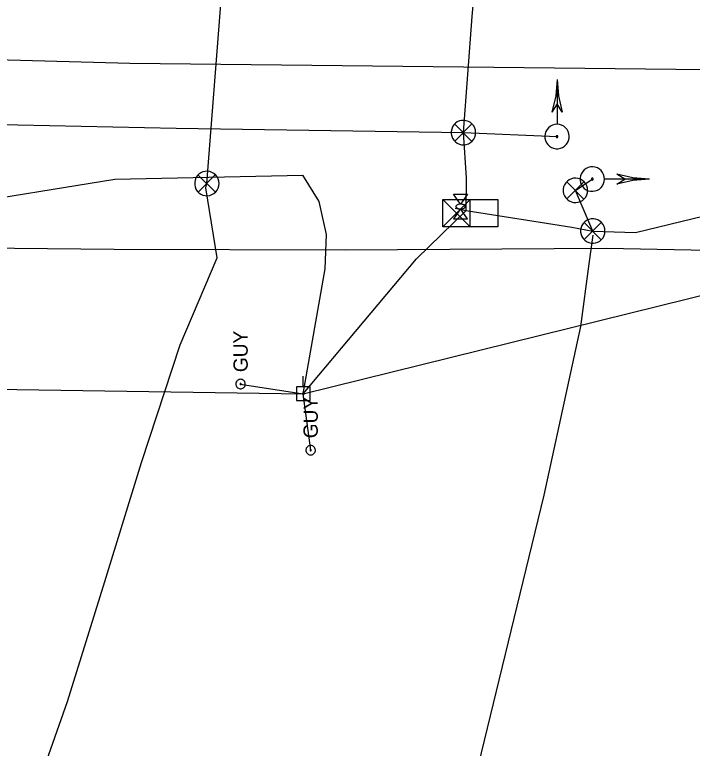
# Model space of a CAD drawing. Extents: x 596028 to 606371, y 330010 to 403088.
# Drawn here: x 602875.8 to 603058.7, y 365934.8 to 366132.6 of the extents above; entities that cross this region are included whole.
import ezdxf

# ---------------------------------------------------------------- set-up
doc = ezdxf.new("R2010")
doc.units = 0
for name, color, linetype in [('E_FTMS', 7, 'Continuous'), ('E_FTMS_Conduit', 7, 'Continuous'), ('E_SIG', 7, 'Continuous'), ('E_SIG_Conduit', 7, 'Continuous'), ('E_UTL_E_Bold', 7, 'Continuous'), ('E_UTL_E_UG', 7, 'Continuous'), ('E_UTL_EGuyWire', 7, 'Continuous'), ('E_UTL_EPowerPole', 7, 'Continuous'), ('E_UTL_G_UG', 7, 'Continuous'), ('E_UTL_Overhead', 7, 'Continuous'), ('E_UTL_T_UG', 7, 'Continuous'), ('E_UTL_TV_UG', 7, 'Continuous')]:
    doc.layers.add(name, color=color, linetype=linetype)

msp = doc.modelspace()

# ---------------------------------------------------------------- linework, layer by layer
at = {"layer": 'E_FTMS'}
for points in [[(602930.99, 366087.04), (602930.93, 366087.66), (602930.75, 366088.27), (602930.46, 366088.82), (602930.07, 366089.32), (602929.6, 366089.73), (602929.06, 366090.04), (602928.46, 366090.25), (602927.84, 366090.34), (602927.22, 366090.31), (602926.61, 366090.16), (602926.04, 366089.9), (602925.52, 366089.53), (602925.09, 366089.08), (602924.75, 366088.55), (602924.52, 366087.97), (602924.4, 366087.35), (602924.4, 366086.73), (602924.52, 366086.11), (602924.75, 366085.53), (602925.09, 366085), (602925.52, 366084.54), (602926.04, 366084.18), (602926.61, 366083.92), (602927.22, 366083.77), (602927.84, 366083.74), (602928.46, 366083.83), (602929.06, 366084.04), (602929.6, 366084.35), (602930.07, 366084.76), (602930.46, 366085.25), (602930.75, 366085.81), (602930.93, 366086.41), (602930.99, 366087.04)], [(602929.95, 366089.37), (602925.34, 366084.72)], [(602925.34, 366089.33), (602929.99, 366084.67)]]:
    msp.add_lwpolyline(points, dxfattribs=at)
at = {"layer": 'E_FTMS_Conduit'}
for points in [[(602927.68, 366087.04), (602931.53, 366136.5), (602939.06, 366166.21), (602940.64, 366181.21)], [(602699.16, 365820.35), (602836.92, 365820.83), (602847.01, 365833.53), (602856.6, 365854.47), (602857.71, 365855.81), (602865.1, 365875.89), (602876.63, 365909.14), (602890.09, 365947.43), (602900.2, 365979.8), (602910.08, 366011.82), (602920.51, 366043.52), (602930.47, 366067.03), (602927.37, 366085.86), (602927.68, 366087.04)]]:
    msp.add_lwpolyline(points, dxfattribs=at)
at = {"layer": 'E_SIG'}
for points in [[(603022.16, 366115.1), (603021.82, 366110.64), (603020.79, 366106.3)], [(603022.16, 366115.1), (603022.16, 366103.05)], [(603022.16, 366115.1), (603022.51, 366110.64), (603023.54, 366106.3)], [(603022.16, 366108.5), (603020.79, 366106.3)], [(603023.53, 366106.3), (603022.16, 366108.5)], [(603000.19, 366100.78), (603000.13, 366101.4), (602999.96, 366102), (602999.67, 366102.56), (602999.28, 366103.06), (602998.81, 366103.47), (602998.26, 366103.78), (602997.67, 366103.98), (602997.05, 366104.07), (602996.42, 366104.04), (602995.81, 366103.9), (602995.24, 366103.64), (602994.73, 366103.27), (602994.3, 366102.82), (602993.96, 366102.29), (602993.73, 366101.71), (602993.61, 366101.09), (602993.61, 366100.46), (602993.73, 366099.85), (602993.96, 366099.27), (602994.3, 366098.74), (602994.73, 366098.28), (602995.24, 366097.92), (602995.81, 366097.66), (602996.42, 366097.51), (602997.05, 366097.48), (602997.67, 366097.57), (602998.26, 366097.78), (602998.81, 366098.09), (602999.28, 366098.5), (602999.67, 366098.99), (602999.96, 366099.55), (603000.13, 366100.15), (603000.19, 366100.78)], [(602999.16, 366103.11), (602994.55, 366098.46)], [(602994.55, 366103.07), (602999.2, 366098.41)], [(603022.16, 366103), (603021.54, 366102.94), (603020.93, 366102.76), (603020.38, 366102.47), (603019.88, 366102.08), (603019.47, 366101.61), (603019.16, 366101.07), (603018.95, 366100.47), (603018.87, 366099.85), (603018.9, 366099.23), (603019.04, 366098.62), (603019.3, 366098.05), (603019.67, 366097.53), (603020.12, 366097.1), (603020.65, 366096.76), (603021.23, 366096.53), (603021.85, 366096.41), (603022.48, 366096.41), (603023.09, 366096.53), (603023.67, 366096.76), (603024.2, 366097.1), (603024.66, 366097.53), (603025.02, 366098.05), (603025.28, 366098.62), (603025.43, 366099.23), (603025.46, 366099.85), (603025.37, 366100.47), (603025.16, 366101.07), (603024.85, 366101.61), (603024.44, 366102.08), (603023.95, 366102.47), (603023.39, 366102.76), (603022.79, 366102.94), (603022.16, 366103)], [(603022.16, 366099.95), (603022.11, 366099.94), (603022.07, 366099.93), (603022.02, 366099.91), (603021.99, 366099.88), (603021.96, 366099.84), (603021.93, 366099.8), (603021.92, 366099.76), (603021.91, 366099.71), (603021.91, 366099.66), (603021.92, 366099.61), (603021.94, 366099.57), (603021.97, 366099.53), (603022.01, 366099.5), (603022.05, 366099.47), (603022.09, 366099.45), (603022.14, 366099.44), (603022.19, 366099.44), (603022.23, 366099.45), (603022.28, 366099.47), (603022.32, 366099.5), (603022.35, 366099.53), (603022.38, 366099.57), (603022.4, 366099.61), (603022.41, 366099.66), (603022.41, 366099.71), (603022.41, 366099.76), (603022.39, 366099.8), (603022.37, 366099.84), (603022.34, 366099.88), (603022.3, 366099.91), (603022.26, 366099.93), (603022.21, 366099.94), (603022.16, 366099.95)], [(603034.97, 366088.23), (603034.91, 366088.86), (603034.73, 366089.46), (603034.45, 366090.02), (603034.06, 366090.51), (603033.58, 366090.92), (603033.04, 366091.23), (603032.45, 366091.44), (603031.83, 366091.53), (603031.2, 366091.5), (603030.59, 366091.35), (603030.02, 366091.09), (603029.51, 366090.73), (603029.08, 366090.27), (603028.74, 366089.74), (603028.5, 366089.16), (603028.39, 366088.55), (603028.39, 366087.92), (603028.5, 366087.3), (603028.74, 366086.72), (603029.08, 366086.19), (603029.51, 366085.74), (603030.02, 366085.37), (603030.59, 366085.11), (603031.2, 366084.97), (603031.83, 366084.94), (603032.45, 366085.03), (603033.04, 366085.23), (603033.58, 366085.54), (603034.06, 366085.96), (603034.45, 366086.45), (603034.73, 366087.01), (603034.91, 366087.61), (603034.97, 366088.23)], [(603047.07, 366088.23), (603042.62, 366088.58), (603038.27, 366089.61)], [(603040.47, 366088.23), (603038.27, 366089.61)], [(603030.4, 366085.2), (603030.34, 366085.82), (603030.17, 366086.42), (603029.88, 366086.98), (603029.49, 366087.48), (603029.02, 366087.89), (603028.47, 366088.2), (603027.88, 366088.41), (603027.26, 366088.49), (603026.63, 366088.46), (603026.02, 366088.32), (603025.45, 366088.06), (603024.94, 366087.69), (603024.51, 366087.24), (603024.17, 366086.71), (603023.94, 366086.13), (603023.82, 366085.51), (603023.82, 366084.88), (603023.94, 366084.27), (603024.17, 366083.69), (603024.51, 366083.16), (603024.94, 366082.7), (603025.45, 366082.34), (603026.02, 366082.08), (603026.63, 366081.93), (603027.26, 366081.9), (603027.88, 366081.99), (603028.47, 366082.2), (603029.02, 366082.51), (603029.49, 366082.92), (603029.88, 366083.41), (603030.17, 366083.97), (603030.34, 366084.57), (603030.4, 366085.2)], [(603029.37, 366087.53), (603024.76, 366082.88)], [(603024.76, 366087.49), (603029.41, 366082.83)], [(603031.92, 366088.23), (603031.92, 366088.28), (603031.91, 366088.33), (603031.88, 366088.37), (603031.85, 366088.41), (603031.82, 366088.44), (603031.78, 366088.46), (603031.73, 366088.48), (603031.68, 366088.48), (603031.63, 366088.48), (603031.59, 366088.47), (603031.54, 366088.45), (603031.51, 366088.42), (603031.47, 366088.39), (603031.45, 366088.35), (603031.43, 366088.3), (603031.42, 366088.26), (603031.42, 366088.21), (603031.43, 366088.16), (603031.45, 366088.12), (603031.47, 366088.08), (603031.51, 366088.04), (603031.54, 366088.01), (603031.59, 366087.99), (603031.63, 366087.98), (603031.68, 366087.98), (603031.73, 366087.99), (603031.78, 366088), (603031.82, 366088.03), (603031.85, 366088.06), (603031.88, 366088.1), (603031.91, 366088.14), (603031.92, 366088.18), (603031.92, 366088.23)], [(603047.07, 366088.23), (603035.03, 366088.23)], [(603047.07, 366088.23), (603042.62, 366087.89), (603038.27, 366086.86)], [(603038.27, 366086.86), (603040.47, 366088.23)], [(602991.33, 366075.34), (602991.33, 366082.77)], [(602991.33, 366082.77), (603006.18, 366082.77)], [(602998.75, 366082.77), (602991.33, 366075.34)], [(602991.33, 366082.77), (602998.75, 366075.34)], [(602998.75, 366075.34), (602998.75, 366082.77)], [(603006.18, 366082.77), (603006.18, 366075.34)], [(602998.75, 366079.05), (602998.75, 366079.05)], [(603035.09, 366074.23), (603035.03, 366074.85), (603034.86, 366075.45), (603034.57, 366076.01), (603034.18, 366076.51), (603033.71, 366076.92), (603033.16, 366077.23), (603032.57, 366077.44), (603031.95, 366077.52), (603031.32, 366077.49), (603030.71, 366077.35), (603030.14, 366077.09), (603029.63, 366076.72), (603029.2, 366076.27), (603028.86, 366075.74), (603028.63, 366075.16), (603028.51, 366074.54), (603028.51, 366073.91), (603028.63, 366073.3), (603028.86, 366072.72), (603029.2, 366072.19), (603029.63, 366071.73), (603030.14, 366071.37), (603030.71, 366071.11), (603031.32, 366070.96), (603031.95, 366070.93), (603032.57, 366071.02), (603033.16, 366071.23), (603033.71, 366071.54), (603034.18, 366071.95), (603034.57, 366072.44), (603034.86, 366073), (603035.03, 366073.6), (603035.09, 366074.23)], [(603034.06, 366076.56), (603029.45, 366071.91)], [(603029.45, 366076.52), (603034.1, 366071.86)], [(603006.18, 366075.34), (602991.33, 366075.34)]]:
    msp.add_lwpolyline(points, dxfattribs=at)
at = {"layer": 'E_SIG_Conduit'}
for points in [[(602997.62, 366079.73), (602997.74, 366088.56), (602996.89, 366100.78), (602999.27, 366132.06), (603003.1, 366175.18), (603020.74, 366181.96)], [(602997.62, 366079.73), (603026.16, 366075.28), (603031.79, 366074.23), (603043.35, 366073.86), (603074.04, 366081.34), (603108.52, 366090.61), (603119.59, 366091.55), (603121.22, 366093.13), (603109.8, 366162.69), (603114.03, 366160.44)], [(602689.53, 366103.64), (602775.43, 366103.64), (602859.52, 366103.24), (602919.4, 366101.95), (602996.89, 366100.78)], [(602996.89, 366100.78), (603022.16, 366099.69)], [(603031.79, 366074.23), (603027.1, 366085.2), (603031.67, 366088.23)], [(602994.65, 366080.36), (602997.62, 366079.73)], [(602967.35, 365804.78), (602970.96, 365825.21), (602983.61, 365863.84), (603000.16, 365926.89), (603018.7, 366002.99), (603028.62, 366048.51), (603030.81, 366065.43), (603031.92, 366073.14)]]:
    msp.add_lwpolyline(points, dxfattribs=at)
at = {"layer": 'E_UTL_E_Bold'}
for points in [[(602994.23, 366084.14), (602998.04, 366084.14)], [(602996.14, 366081.48), (602994.23, 366084.14)], [(602998.04, 366084.14), (602996.14, 366081.48)], [(602997.41, 366080.84), (602997.38, 366080.96), (602997.32, 366081.08), (602997.2, 366081.19), (602997.06, 366081.28), (602996.87, 366081.36), (602996.66, 366081.42), (602996.44, 366081.46), (602996.2, 366081.48), (602995.96, 366081.47), (602995.72, 366081.44), (602995.5, 366081.39), (602995.3, 366081.32), (602995.14, 366081.23), (602995.01, 366081.13), (602994.92, 366081.02), (602994.87, 366080.9), (602994.87, 366080.78), (602994.92, 366080.66), (602995.01, 366080.55), (602995.14, 366080.45), (602995.3, 366080.36), (602995.5, 366080.29), (602995.72, 366080.24), (602995.96, 366080.21), (602996.2, 366080.21), (602996.44, 366080.22), (602996.66, 366080.26), (602996.87, 366080.32), (602997.06, 366080.4), (602997.2, 366080.5), (602997.32, 366080.61), (602997.38, 366080.72), (602997.41, 366080.84)], [(602996.14, 366080.21), (602994.23, 366077.54)], [(602998.04, 366077.54), (602996.14, 366080.21)], [(602994.23, 366077.54), (602998.04, 366077.54)]]:
    msp.add_lwpolyline(points, dxfattribs=at)
at = {"layer": 'E_UTL_E_UG'}
msp.add_lwpolyline([(602953.71, 366030.37), (602984.22, 366066.75), (602997.62, 366079.73)], dxfattribs=at)
at = {"layer": 'E_UTL_EGuyWire'}
for p in [(602936.78, 366032.98), (602955.69, 366015.16)]:
    msp.add_line(p, (602953.71, 366030.37), dxfattribs=at)
for points in [[(602936.78, 366034.27), (602936.54, 366034.25), (602936.31, 366034.18), (602936.09, 366034.06), (602935.9, 366033.91), (602935.74, 366033.73), (602935.61, 366033.52), (602935.53, 366033.29), (602935.5, 366033.05), (602935.51, 366032.8), (602935.57, 366032.57), (602935.67, 366032.34), (602935.81, 366032.14), (602935.99, 366031.98), (602936.19, 366031.84), (602936.42, 366031.75), (602936.66, 366031.71), (602936.9, 366031.71), (602937.14, 366031.75), (602937.37, 366031.84), (602937.58, 366031.98), (602937.75, 366032.14), (602937.89, 366032.34), (602937.99, 366032.57), (602938.05, 366032.8), (602938.06, 366033.05), (602938.03, 366033.29), (602937.95, 366033.52), (602937.83, 366033.73), (602937.67, 366033.91), (602937.48, 366034.06), (602937.26, 366034.18), (602937.02, 366034.25), (602936.78, 366034.27)], [(602936.78, 366033.15), (602936.75, 366033.14), (602936.72, 366033.13), (602936.7, 366033.12), (602936.67, 366033.1), (602936.65, 366033.08), (602936.64, 366033.05), (602936.63, 366033.02), (602936.62, 366032.99), (602936.62, 366032.96), (602936.63, 366032.93), (602936.64, 366032.9), (602936.66, 366032.88), (602936.68, 366032.86), (602936.71, 366032.84), (602936.74, 366032.83), (602936.77, 366032.83), (602936.8, 366032.83), (602936.83, 366032.83), (602936.86, 366032.84), (602936.88, 366032.86), (602936.9, 366032.88), (602936.92, 366032.9), (602936.93, 366032.93), (602936.94, 366032.96), (602936.94, 366032.99), (602936.94, 366033.02), (602936.93, 366033.05), (602936.91, 366033.08), (602936.89, 366033.1), (602936.87, 366033.12), (602936.84, 366033.13), (602936.81, 366033.14), (602936.78, 366033.15)], [(602955.69, 366016.45), (602955.44, 366016.43), (602955.21, 366016.36), (602954.99, 366016.24), (602954.8, 366016.09), (602954.64, 366015.91), (602954.52, 366015.7), (602954.44, 366015.47), (602954.4, 366015.23), (602954.42, 366014.98), (602954.47, 366014.75), (602954.57, 366014.52), (602954.72, 366014.32), (602954.89, 366014.16), (602955.1, 366014.02), (602955.32, 366013.93), (602955.56, 366013.89), (602955.81, 366013.89), (602956.05, 366013.93), (602956.27, 366014.02), (602956.48, 366014.16), (602956.66, 366014.32), (602956.8, 366014.52), (602956.9, 366014.75), (602956.96, 366014.98), (602956.97, 366015.23), (602956.93, 366015.47), (602956.85, 366015.7), (602956.73, 366015.91), (602956.57, 366016.09), (602956.38, 366016.24), (602956.16, 366016.36), (602955.93, 366016.43), (602955.69, 366016.45)], [(602955.69, 366015.33), (602955.66, 366015.32), (602955.63, 366015.31), (602955.6, 366015.3), (602955.58, 366015.28), (602955.56, 366015.26), (602955.54, 366015.23), (602955.53, 366015.2), (602955.53, 366015.17), (602955.53, 366015.14), (602955.53, 366015.11), (602955.55, 366015.08), (602955.56, 366015.06), (602955.59, 366015.04), (602955.61, 366015.02), (602955.64, 366015.01), (602955.67, 366015.01), (602955.7, 366015.01), (602955.73, 366015.01), (602955.76, 366015.02), (602955.79, 366015.04), (602955.81, 366015.06), (602955.82, 366015.08), (602955.84, 366015.11), (602955.84, 366015.14), (602955.85, 366015.17), (602955.84, 366015.2), (602955.83, 366015.23), (602955.82, 366015.26), (602955.8, 366015.28), (602955.77, 366015.3), (602955.75, 366015.31), (602955.72, 366015.32), (602955.69, 366015.33)]]:
    msp.add_lwpolyline(points, dxfattribs=at)
at = {"layer": 'E_UTL_EPowerPole'}
for points in [[(602953.67, 366032.21), (602953.67, 366035.12)], [(602955.52, 366032.21), (602951.83, 366032.21)], [(602951.83, 366032.21), (602951.83, 366028.52)], [(602955.52, 366028.52), (602955.52, 366032.21)], [(602953.94, 366030.37), (602953.94, 366030.42), (602953.93, 366030.46), (602953.91, 366030.5), (602953.88, 366030.54), (602953.84, 366030.57), (602953.81, 366030.59), (602953.76, 366030.6), (602953.72, 366030.61), (602953.67, 366030.61), (602953.63, 366030.6), (602953.59, 366030.58), (602953.55, 366030.55), (602953.52, 366030.52), (602953.49, 366030.48), (602953.48, 366030.44), (602953.47, 366030.39), (602953.47, 366030.35), (602953.48, 366030.3), (602953.49, 366030.26), (602953.52, 366030.22), (602953.55, 366030.19), (602953.59, 366030.17), (602953.63, 366030.15), (602953.67, 366030.14), (602953.72, 366030.13), (602953.76, 366030.14), (602953.81, 366030.16), (602953.84, 366030.18), (602953.88, 366030.21), (602953.91, 366030.24), (602953.93, 366030.28), (602953.94, 366030.33), (602953.94, 366030.37)], [(602951.83, 366028.52), (602955.52, 366028.52)]]:
    msp.add_lwpolyline(points, dxfattribs=at)
at = {"layer": 'E_UTL_G_UG'}
msp.add_lwpolyline([(602064.65, 366129.33), (602159.75, 366129.18), (602186.46, 366129.51), (602351.38, 366125.7), (602670.13, 366121.01), (602772.38, 366123.19), (602906.89, 366119.45), (603193.33, 366116.32), (603228.66, 366114.99), (603341.11, 366111.13), (603400.82, 366108.8), (603461.16, 366107.3), (603499.17, 366106.9), (603544.47, 366106.13), (603614.76, 366105.01), (603698.76, 366104.03), (603783.07, 366102.8), (603815.22, 366102.1), (603848.85, 366101.72), (603872.94, 366101.46), (603913.18, 366100.92), (604019.09, 366099.63), (604048.66, 366099.45), (604073.49, 366098.99)], dxfattribs=at)
at = {"layer": 'E_UTL_Overhead'}
msp.add_lwpolyline([(601249.7, 366078.68), (601344.65, 366080.23), (601543.43, 366080.93), (601669.7, 366081.28), (601780.71, 366081.68), (601890.31, 366081.76), (601961.16, 366077.77), (602036.2, 366067.33), (602181.58, 366085.08), (602296.72, 366081.44), (602344.56, 366079.52), (602371.94, 366078.93), (602585.07, 366035.91), (602953.71, 366030.37), (603201.09, 366091.48), (603317.6, 366100.34), (603443.01, 366096.25), (603471.34, 366095.25), (603557.26, 366094.43), (603700.38, 366092.15), (603857.89, 366090.59), (604035.11, 366088.93), (604164.86, 366086.71)], dxfattribs=at)
at = {"layer": 'E_UTL_T_UG'}
msp.add_lwpolyline([(602077.12, 366088.3), (602167.89, 366087.15), (602223.02, 366088.09), (602291.54, 366086.19), (602373.64, 366084.29), (602509.94, 366076.82), (602670.58, 366073.08), (602776.07, 366070.69), (602857.72, 366069.77), (602902.66, 366069.31), (602964.99, 366069.18), (603035.54, 366069.6), (603104.02, 366068.3)], dxfattribs=at)
at = {"layer": 'E_UTL_TV_UG'}
for points in [[(602585.07, 366035.91), (602573.94, 366055.01), (602566.64, 366075.34), (602565.94, 366088), (602571.97, 366094.41), (602616.6, 366096.13), (602661.22, 366094.07), (602685.93, 366084.89), (602696.84, 366080.51), (602782.91, 366077.67), (602858.42, 366081.01), (602902.89, 366088.18), (602953.61, 366089.26)], [(602953.71, 366030.37), (602959.58, 366064.01), (602959.94, 366073.34), (602957.98, 366082.21), (602953.61, 366089.26)]]:
    msp.add_lwpolyline(points, dxfattribs=at)

# ---------------------------------------------------------------- texts
at = {"layer": 'E_UTL_EGuyWire'}
for p in [(602938.71, 366036.19), (602957.61, 366018.37)]:
    msp.add_text('GUY', height=3.85, rotation=90, dxfattribs=at).set_placement(p)

doc.saveas('drawing.dxf')
